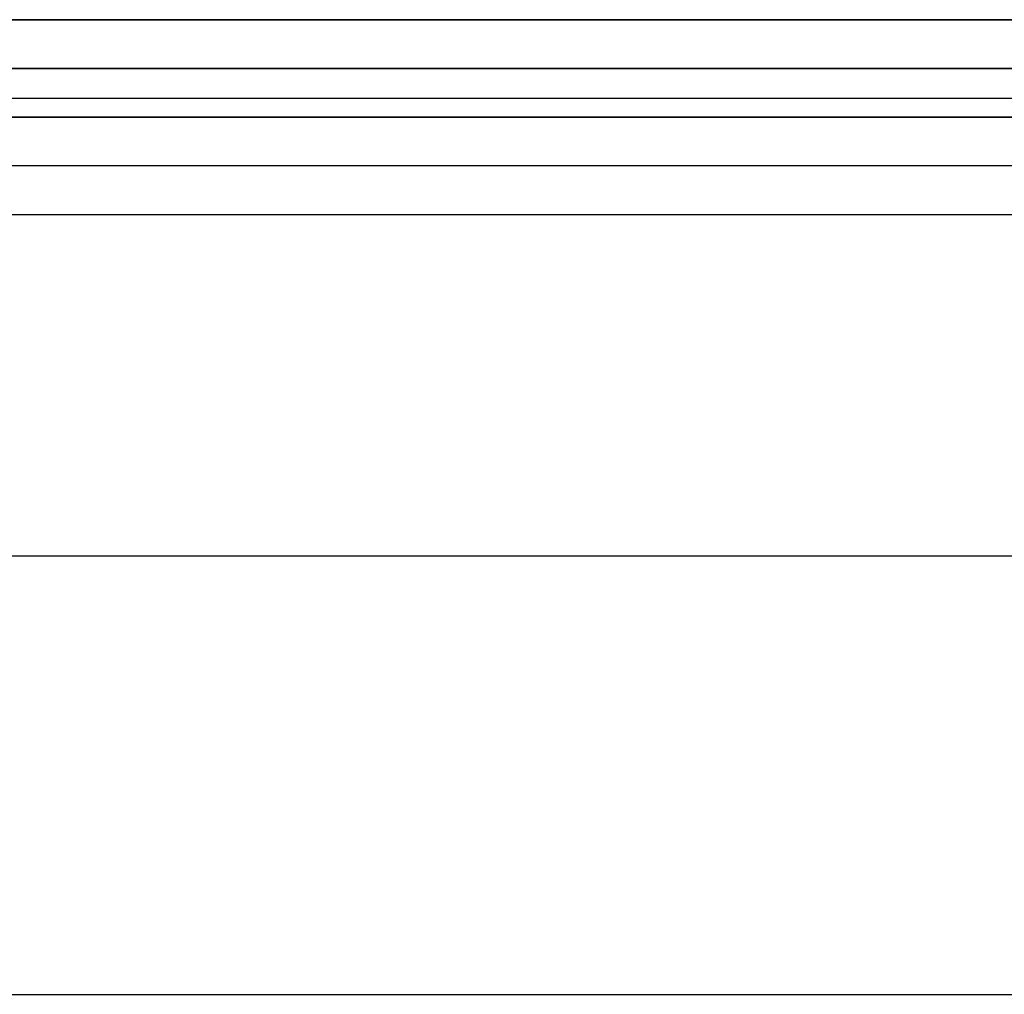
# Model space of a CAD drawing. Header units: millimetres. Extents: x -646 to 654, y -203 to 198.
# Tile 553 of 656: x 135 to 145, y 125 to 135. Entities that reach past the tile are written whole.
import ezdxf

# ---------------------------------------------------------------- set-up
doc = ezdxf.new("R2010")
doc.units = ezdxf.units.MM
doc.layers.add('Default', color=7, linetype='Continuous', true_color=0x000000)

msp = doc.modelspace()

# ---------------------------------------------------------------- linework, layer by layer
at = {"layer": 'Default'}
for p, q in [((652.616, 134.34, 772.822), (-645.384, 134.34, 772.822)), ((-645.384, 134.34, 1170.822), (652.616, 134.34, 1170.822)), ((652.616, 134.34, 971.822), (-645.384, 134.34, 971.822)), ((86.065, 134.34, 880.822), (273.166, 134.34, 880.822)), ((652.616, 133.84, 885.322), (-645.384, 133.84, 885.322)), ((9.116, 129.84, 780.822), (643.616, 129.84, 780.822)), ((9.116, 129.84, 873.822), (643.616, 129.84, 873.822))]:
    msp.add_line(p, q, dxfattribs=at)
for points in [[(-645.384, 135.34, 1171.822), (3.616, 135.34, 1171.822), (652.616, 135.34, 1171.822)], [(652.616, 135.34, 771.822), (3.616, 135.34, 771.822), (-645.384, 135.34, 771.822)], [(-645.384, 134.84, 1171.322), (3.616, 134.84, 1171.322), (652.616, 134.84, 1171.322)], [(652.616, 134.84, 772.322), (3.616, 134.84, 772.322), (-645.384, 134.84, 772.322)], [(643.616, 134.531, 771.822), (326.366, 134.531, 771.822), (9.116, 134.531, 771.822)], [(643.616, 134.531, 780.822), (326.366, 134.531, 780.822), (9.116, 134.531, 780.822)], [(652.616, 134.34, 884.822), (3.616, 134.34, 884.822), (-645.384, 134.34, 884.822)], [(-645.384, 134.34, 876.822), (3.616, 134.34, 876.822), (652.616, 134.34, 876.822)], [(643.616, 134.34, 771.822), (326.366, 134.34, 771.822), (9.116, 134.34, 771.822)], [(643.616, 134.34, 780.822), (326.366, 134.34, 780.822), (9.116, 134.34, 780.822)], [(643.616, 134.34, 780.822), (326.366, 134.34, 780.822), (9.116, 134.34, 780.822)], [(643.616, 134.34, 873.822), (326.366, 134.34, 873.822), (9.116, 134.34, 873.822)], [(643.616, 134.34, 827.322), (326.366, 134.34, 827.322), (9.116, 134.34, 827.322)], [(353.116, 134.34, 776.322), (243.616, 134.34, 776.322), (134.116, 134.34, 776.322)], [(-645.384, 133.34, 885.822), (3.616, 133.34, 885.822), (652.616, 133.34, 885.822)], [(9.116, 125.34, 780.822), (326.366, 125.34, 780.822), (643.616, 125.34, 780.822)], [(9.116, 125.34, 873.822), (326.366, 125.34, 873.822), (643.616, 125.34, 873.822)], [(9.116, 125.34, 827.322), (326.366, 125.34, 827.322), (643.616, 125.34, 827.322)]]:
    msp.add_open_spline(points, degree=2, dxfattribs=at)

doc.saveas('drawing.dxf')
